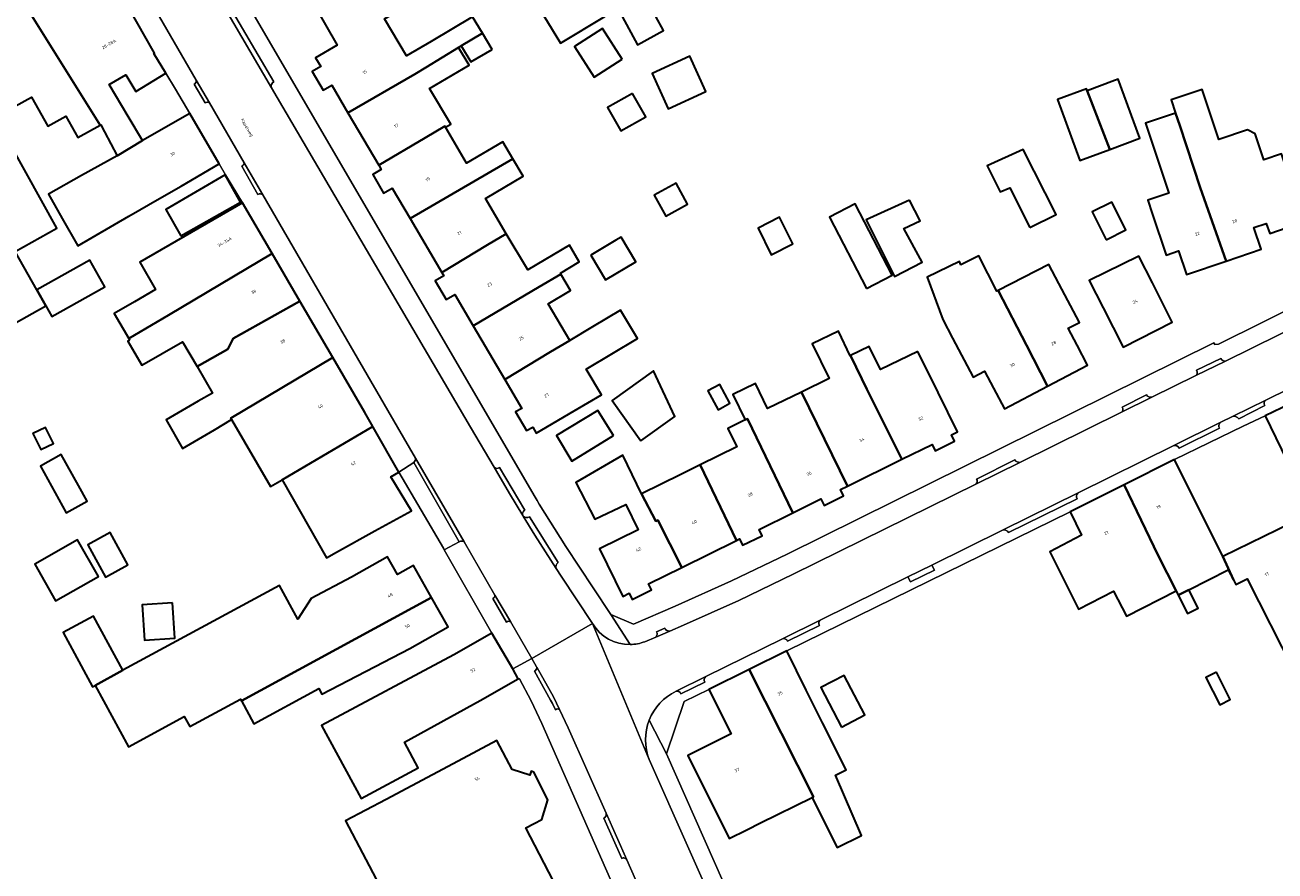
# Model space of a CAD drawing. Header units: metres. Extents: x 197700 to 204338, y 317132 to 325229.
# Tile 451 of 656: x 200981 to 201123, y 319449 to 319546. Entities that reach past the tile are written whole.
import ezdxf
from ezdxf.enums import TextEntityAlignment as Align

# ---------------------------------------------------------------- set-up
doc = ezdxf.new("R2010")
doc.units = ezdxf.units.M
for name, color, linetype, lineweight in [('B-WE-OG-BEBOUWING-GV', 7, 'Continuous', 35), ('B-WE-OG-BEBOUWING-T18', 10, 'Continuous', 18), ('B-WE-OG-TERREIN_ERF-GV', 7, 'Continuous', 18), ('B-WE-OG-TOPOGRAFIE-T18', 10, 'Continuous', 18), ('B-WE-VH-VERHARDING_ASFALT-GV', 252, 'Continuous', 18), ('B-WE-VH-VERHARDING_BEDRIJFSVLOERPLAAT-GV', 252, 'Continuous', 18), ('B-WE-VH-VERHARDING_BETONSTRAATSTEEN-GV', 252, 'Continuous', 18), ('B-WE-VH-VERHARDING_TEGEL-GV', 252, 'Continuous', 18)]:
    doc.layers.add(name, color=color, linetype=linetype, lineweight=lineweight)
doc.styles.add('NLCS-ISO-M200-T18', font='NLCS-ISO.ttf', dxfattribs={"height": 0.36})

msp = doc.modelspace()

# ---------------------------------------------------------------- linework, layer by layer
at = {"layer": 'B-WE-OG-BEBOUWING-GV'}
for points in [[(201019.763, 319551.684), (201017.9, 319550.612), (201013.558, 319548.113), (201016.219, 319543.49), (201013.763, 319542.062), (201014.35, 319541.063), (201013.388, 319540.497), (201014.634, 319538.377), (201015.606, 319538.928), (201017.448, 319535.794), (201025.05, 319540.194), (201026.332, 319540.949), (201030.035, 319543.233), (201030.354, 319543.423), (201032.759, 319544.852), (201031.645, 319546.726), (201026.907, 319543.909), (201024.134, 319542.261), (201021.622, 319546.486), (201022.531, 319547.027)], [(200991.167, 319530.9), (200994.048, 319532.639), (200992.416, 319535.362), (200990.254, 319538.994), (200992.161, 319540.129), (200993.305, 319538.207), (200996.723, 319540.288), (200995.351, 319542.541), (200995.423, 319542.591), (200992.442, 319547.837), (200984.354, 319549.853), (200980.876, 319547.746), (200989.254, 319534.397), (200989.303, 319534.424), (200989.75, 319533.627)], [(201039.763, 319546.831), (201041.632, 319543.719), (201046.695, 319546.76), (201044.825, 319549.872)], [(201048.653, 319546.742), (201050.404, 319543.531), (201053.36, 319545.144), (201051.609, 319548.354)], [(200980.876, 319547.746), (200975.194, 319544.304), (200979.569, 319536.528), (200981.431, 319537.571), (200983.283, 319534.264), (200985.337, 319535.414), (200986.706, 319532.969), (200989.254, 319534.397)], [(200968.399, 319540.187), (200978.322, 319521.563), (200979.577, 319520.01), (200984.316, 319522.664), (200977.272, 319535.241), (200979.569, 319536.528), (200975.194, 319544.304)], [(201033.855, 319543.009), (201032.759, 319544.852), (201030.354, 319543.423), (201031.449, 319541.579)], [(201048.659, 319541.907), (201046.413, 319545.385), (201043.228, 319543.329), (201045.474, 319539.851)], [(201030.035, 319543.233), (201026.332, 319540.949), (201025.05, 319540.194), (201017.448, 319535.794), (201020.959, 319529.821), (201026.232, 319532.92), (201028.481, 319534.267), (201028.548, 319534.155), (201029.148, 319534.512), (201026.75, 319538.547), (201031.235, 319541.213)], [(201058.195, 319538.204), (201056.361, 319542.228), (201052.073, 319540.274), (201053.906, 319536.25)], [(200979.577, 319520.01), (200978.322, 319521.563), (200968.399, 319540.187), (200962.337, 319536.515), (200963.114, 319535.232), (200966.482, 319529.672), (200963.659, 319527.962), (200967.752, 319521.205), (200968.507, 319521.312), (200971.358, 319516.606), (200975.583, 319509.631), (200983.069, 319513.824), (200982.035, 319515.622)], [(201101.61, 319538.304), (201101.527, 319538.528), (201098.208, 319537.296), (201100.784, 319530.353), (201104.197, 319531.62)], [(201101.61, 319538.304), (201104.197, 319531.62), (201107.61, 319532.886), (201105.116, 319539.605), (201104.729, 319539.461)], [(201124.731, 319528.135), (201123.727, 319531.103), (201121.732, 319530.433), (201120.733, 319533.412), (201119.871, 319533.831), (201116.609, 319532.737), (201114.693, 319538.448), (201111.156, 319537.261), (201111.665, 319535.743), (201112.138, 319534.332), (201114.479, 319527.302), (201117.42, 319518.903), (201121.412, 319520.255), (201120.578, 319522.718), (201121.999, 319523.199), (201122.384, 319522.062), (201126.334, 319523.399)], [(201049.835, 319538.001), (201047.001, 319536.381), (201048.523, 319533.717), (201051.358, 319535.336)], [(200994.048, 319532.639), (200991.167, 319530.9), (200987.136, 319528.632), (200983.373, 319526.525), (200984.913, 319523.775), (200986.718, 319520.66), (200992.52, 319524.021), (200995.982, 319526.027), (200998.448, 319527.455), (201002.774, 319529.961), (200999.455, 319535.691)], [(201108.996, 319524.318), (201110.599, 319519.582), (201112.001, 319520.057), (201112.908, 319517.376), (201117.42, 319518.903), (201114.479, 319527.302), (201112.138, 319534.332), (201111.665, 319535.743), (201108.243, 319534.596), (201110.906, 319526.658), (201108.505, 319525.852)], [(201028.548, 319534.155), (201028.481, 319534.267), (201026.232, 319532.92), (201020.959, 319529.821), (201021.24, 319529.343), (201020.268, 319528.771), (201021.515, 319526.651), (201022.487, 319527.222), (201024.53, 319523.746), (201036.223, 319530.562), (201035.081, 319532.484), (201030.964, 319530.037)], [(201095.072, 319522.736), (201098.07, 319524.213), (201094.336, 319531.602), (201090.236, 319529.766), (201091.705, 319526.773), (201092.785, 319527.229)], [(201024.53, 319523.746), (201028.141, 319517.604), (201033.339, 319520.777), (201035.48, 319522.022), (201033.1, 319526.026), (201037.4, 319528.582), (201036.223, 319530.562)], [(201005.231, 319525.627), (201003.483, 319528.71), (200996.703, 319524.782), (200998.443, 319521.779)], [(201052.322, 319526.409), (201053.628, 319524.013), (201056.122, 319525.373), (201054.815, 319527.769)], [(201081.361, 319525.835), (201076.431, 319523.61), (201079.663, 319517.163), (201082.825, 319518.782), (201080.738, 319522.603), (201082.575, 319523.508)], [(201103.754, 319521.336), (201106, 319522.452), (201104.424, 319525.622), (201102.178, 319524.511)], [(201005.45, 319525.548), (200993.742, 319518.776), (200995.546, 319515.659), (200993.149, 319514.272), (200990.848, 319512.941), (200992.493, 319510.099), (200997.041, 319512.738), (201008.822, 319519.762)], [(201076.499, 319515.775), (201079.42, 319517.292), (201075.198, 319525.429), (201072.278, 319523.912)], [(201068.099, 319520.859), (201066.589, 319523.893), (201064.135, 319522.674), (201065.644, 319519.638)], [(201031.715, 319511.523), (201039.216, 319515.98), (201041.704, 319517.419), (201041.633, 319517.539), (201043.788, 319518.82), (201042.656, 319520.723), (201037.925, 319517.91), (201035.48, 319522.022), (201033.339, 319520.777), (201028.141, 319517.604), (201028.358, 319517.234), (201027.392, 319516.667), (201028.639, 319514.547), (201029.604, 319515.114)], [(201045.084, 319519.591), (201046.758, 319516.775), (201050.21, 319518.827), (201048.557, 319521.65), (201047.93, 319521.283)], [(200983.069, 319513.824), (200983.751, 319512.608), (200989.763, 319515.976), (200988.069, 319519.001), (200982.035, 319515.622)], [(200992.598, 319509.918), (200992.411, 319509.81), (200994.005, 319507.055), (200998.629, 319509.73), (201000.27, 319506.893), (201003.778, 319508.87), (201004.371, 319510.088), (201011.976, 319514.349), (201008.822, 319519.762), (200997.041, 319512.738), (200992.493, 319510.099), (200992.494, 319510.098)], [(201087.207, 319518.471), (201087.059, 319518.877), (201083.383, 319517.083), (201085.177, 319512.244), (201086.286, 319510.136), (201088.613, 319505.71), (201089.914, 319506.394), (201090.933, 319504.457), (201092.176, 319502.093), (201097.088, 319504.675), (201094.704, 319509.348), (201091.479, 319515.57), (201091.314, 319515.486), (201089.265, 319519.517)], [(201098.39, 319516.353), (201097.256, 319518.508), (201091.479, 319515.57), (201094.704, 319509.348), (201097.088, 319504.675), (201101.652, 319507.075), (201100.464, 319509.335), (201099.451, 319511.262), (201100.717, 319511.927)], [(201103.429, 319513.578), (201105.692, 319509.12), (201111.293, 319511.963), (201109.029, 319516.422), (201107.476, 319519.481), (201101.849, 319516.691)], [(201035.294, 319505.435), (201040.52, 319508.581), (201042.702, 319509.877), (201040.227, 319514.04), (201042.803, 319515.571), (201041.704, 319517.419), (201039.216, 319515.98), (201031.715, 319511.523)], [(201000.27, 319506.893), (201002.014, 319503.879), (201000.399, 319502.945), (200996.749, 319500.833), (200998.623, 319497.591), (201002.273, 319499.704), (201004.208, 319500.886), (201004.124, 319501.027), (201015.713, 319507.937), (201011.976, 319514.349), (201004.371, 319510.088), (201003.778, 319508.87)], [(201043.205, 319501.846), (201046.33, 319503.682), (201044.58, 319506.624), (201050.414, 319510.092), (201048.495, 319513.321), (201045.278, 319511.408), (201042.702, 319509.877), (201040.52, 319508.581), (201035.294, 319505.435), (201037.231, 319502.139), (201036.542, 319501.734), (201037.793, 319499.605), (201038.483, 319500.01), (201038.894, 319499.312)], [(201074.679, 319508.152), (201074.638, 319508.132), (201073.278, 319510.925), (201070.312, 319509.481), (201072.235, 319505.531), (201069.09, 319503.999), (201074.303, 319493.303), (201080.502, 319496.349), (201076.521, 319504.338), (201075.951, 319505.495)], [(201082.328, 319508.632), (201078.068, 319506.557), (201076.79, 319509.18), (201074.679, 319508.152), (201075.951, 319505.495), (201076.521, 319504.338), (201080.502, 319496.349), (201083.94, 319498.038), (201084.293, 319497.32), (201086.51, 319498.41), (201086.157, 319499.128), (201086.835, 319499.461), (201084.63, 319503.948)], [(201019.37, 319501.661), (201015.713, 319507.937), (201004.124, 319501.027), (201004.208, 319500.886), (201008.635, 319493.234), (201009.948, 319494.007), (201020.28, 319500.088)], [(201050.8, 319498.46), (201054.67, 319501.22), (201052.22, 319506.41), (201047.53, 319503.05)], [(201058.435, 319504.122), (201059.597, 319501.99), (201060.936, 319502.721), (201059.774, 319504.852)], [(201062.927, 319500.944), (201068.089, 319490.25), (201071.303, 319491.829), (201071.66, 319491.102), (201073.868, 319492.187), (201073.511, 319492.914), (201074.303, 319493.303), (201069.09, 319503.999), (201065.224, 319502.116), (201063.839, 319504.959), (201061.266, 319503.705), (201062.671, 319500.82)], [(201132.733, 319490.889), (201126.612, 319503.559), (201121.877, 319501.276), (201128.012, 319488.603), (201128.586, 319488.881)], [(201047.67, 319499.04), (201045.9, 319501.9), (201041.19, 319499.06), (201042.95, 319496.13)], [(200981.595, 319499.277), (200982.502, 319497.447), (200983.915, 319498.148), (200983.008, 319499.978)], [(201023.243, 319494.897), (201020.331, 319500), (201020.28, 319500.088), (201009.948, 319494.007), (201015.021, 319485.144), (201016.148, 319485.767), (201020.524, 319488.186), (201024.676, 319490.481), (201022.351, 319494.362)], [(201068.089, 319490.25), (201062.927, 319500.944), (201062.671, 319500.82), (201060.702, 319499.861), (201061.722, 319497.766), (201057.554, 319495.712), (201061.696, 319487.108), (201062.032, 319487.273), (201062.385, 319486.555), (201064.602, 319487.645), (201064.249, 319488.363)], [(200986.776, 319493.344), (200984.815, 319496.878), (200982.443, 319495.562), (200985.385, 319490.262), (200987.756, 319491.578)], [(201049.467, 319481.099), (201049.815, 319480.39), (201052.023, 319481.475), (201051.675, 319482.184), (201055.467, 319484.047), (201052.746, 319489.432), (201052.508, 319489.312), (201050.877, 319492.421), (201048.74, 319496.81), (201043.4, 319493.71), (201045.55, 319489.52), (201049.083, 319491.195), (201050.5, 319488.322), (201046.078, 319486.142), (201048.74, 319480.742)], [(201055.467, 319484.047), (201061.696, 319487.108), (201057.554, 319495.712), (201055.361, 319494.631), (201050.877, 319492.421), (201052.508, 319489.312), (201052.746, 319489.432)], [(201117.049, 319485.264), (201111.557, 319496.304), (201105.798, 319493.439), (201109.685, 319485.391), (201111.731, 319481.362), (201111.974, 319480.884), (201112.969, 319481.391), (201113.16, 319481.488), (201117.661, 319483.78), (201118.247, 319482.631)], [(201105.798, 319493.439), (201099.653, 319490.382), (201100.975, 319487.723), (201097.353, 319485.829), (201099.58, 319481.352), (201100.602, 319479.295), (201104.608, 319481.335), (201106.064, 319478.476), (201111.731, 319481.362), (201109.685, 319485.391)], [(201131.83, 319475.782), (201128.877, 319481.581), (201127.762, 319483.77), (201127.616, 319483.695), (201124.821, 319489.068), (201117.049, 319485.264), (201118.247, 319482.631), (201118.525, 319482.084), (201119.805, 319482.736), (201125.093, 319472.352)], [(200989.037, 319482.991), (200986.659, 319487.181), (200981.79, 319484.418), (200984.168, 319480.228)], [(200992.399, 319484.325), (200990.384, 319488.002), (200987.836, 319486.605), (200989.851, 319482.928)], [(201017.854, 319482.934), (201013.27, 319480.516), (201011.754, 319478.133), (201009.669, 319481.985), (200991.822, 319472.324), (200988.66, 319470.612), (200992.45, 319463.609), (200998.818, 319467.056), (200999.438, 319465.911), (201005.224, 319469.043), (201005.334, 319468.84), (201026.963, 319480.626), (201024.925, 319484.273), (201023.075, 319483.239), (201021.963, 319485.23)], [(201112.969, 319481.391), (201111.974, 319480.884), (201113.04, 319478.788), (201114.227, 319479.391), (201113.16, 319481.488)], [(201024.48, 319474.819), (201028.845, 319477.257), (201026.963, 319480.626), (201005.334, 319468.84), (201006.737, 319466.245), (201014.136, 319470.245), (201014.469, 319469.628)], [(200997.489, 319480.023), (200994.024, 319479.795), (200994.289, 319475.756), (200997.755, 319475.984)], [(200988.66, 319470.612), (200991.822, 319472.324), (200988.478, 319478.5), (200985.014, 319476.625), (200988.358, 319470.448)], [(201036.205, 319472.475), (201033.847, 319476.569), (201029.515, 319474.073), (201014.449, 319466.031), (201018.955, 319457.719), (201025.443, 319461.236), (201023.874, 319464.131), (201032.51, 319468.873), (201036.843, 319471.368)], [(201071.465, 319466.346), (201069.63, 319470.059), (201067.415, 319474.541), (201063.13, 319472.423), (201070.467, 319457.935), (201070.28, 319457.843), (201072.207, 319454.028), (201073.156, 319452.148), (201075.906, 319453.537), (201072.953, 319460.401), (201074.159, 319461.012)], [(201070.28, 319457.843), (201070.467, 319457.935), (201063.13, 319472.423), (201058.52, 319470.144), (201061.071, 319465.1), (201056.156, 319462.64), (201060.835, 319453.173), (201062.854, 319454.171), (201064.421, 319454.946)], [(201073.634, 319465.863), (201076.284, 319467.239), (201073.953, 319471.728), (201071.303, 319470.352)], [(201116.32, 319472.115), (201115.109, 319471.498), (201116.69, 319468.394), (201117.9, 319469.01)], [(201038.594, 319460.742), (201038.316, 319460.846), (201038.145, 319460.387), (201036.15, 319461.022), (201034.402, 319464.319), (201029.985, 319461.977), (201021.8, 319457.637), (201017.189, 319455.192), (201021.047, 319447.836), (201020.586, 319441.215), (201024.69, 319440.93), (201030.449, 319443.95), (201029.593, 319445.581), (201032.557, 319447.136), (201033.95, 319447.867), (201035.696, 319444.538), (201037.089, 319445.268), (201038.634, 319442.322), (201042.83, 319444.5), (201041.338, 319447.375), (201037.688, 319454.405), (201038.65, 319454.904), (201039.516, 319455.354), (201040.207, 319457.583)]]:
    msp.add_lwpolyline(points, close=True, dxfattribs=at)
at = {"layer": 'B-WE-OG-TERREIN_ERF-GV'}
for points in [[(201041.632, 319543.719), (201039.763, 319546.831), (201044.825, 319549.872), (201046.695, 319546.76)], [(201050.404, 319543.531), (201048.653, 319546.742), (201051.609, 319548.354), (201053.36, 319545.144)], [(201046.413, 319545.385), (201048.659, 319541.907), (201045.474, 319539.851), (201043.228, 319543.329)], [(201056.361, 319542.228), (201058.195, 319538.204), (201053.906, 319536.25), (201052.073, 319540.274)], [(200999.455, 319535.691), (200997.83, 319538.497), (200996.723, 319540.288), (200993.305, 319538.207), (200992.161, 319540.129), (200990.254, 319538.994), (200992.416, 319535.362), (200994.048, 319532.639)], [(201104.729, 319539.461), (201105.116, 319539.605), (201107.61, 319532.886), (201104.197, 319531.62), (201100.784, 319530.353), (201098.208, 319537.296), (201101.527, 319538.528), (201101.61, 319538.304)], [(201123.727, 319531.103), (201124.731, 319528.135), (201126.334, 319523.399), (201122.384, 319522.062), (201121.999, 319523.199), (201120.578, 319522.718), (201121.412, 319520.255), (201117.42, 319518.903), (201112.908, 319517.376), (201112.001, 319520.057), (201110.599, 319519.582), (201108.996, 319524.318), (201108.505, 319525.852), (201110.906, 319526.658), (201108.243, 319534.596), (201111.665, 319535.743), (201111.156, 319537.261), (201114.693, 319538.448), (201116.609, 319532.737), (201119.871, 319533.831), (201120.733, 319533.412), (201121.732, 319530.433)], [(201047.001, 319536.381), (201049.835, 319538.001), (201051.358, 319535.336), (201048.523, 319533.717)], [(201098.07, 319524.213), (201095.072, 319522.736), (201092.785, 319527.229), (201091.705, 319526.773), (201090.236, 319529.766), (201094.336, 319531.602)], [(201003.483, 319528.71), (201005.231, 319525.627), (200998.443, 319521.779), (200996.703, 319524.782)], [(201053.628, 319524.013), (201052.322, 319526.409), (201054.815, 319527.769), (201056.122, 319525.373)], [(201081.361, 319525.835), (201082.575, 319523.508), (201080.738, 319522.603), (201082.825, 319518.782), (201079.663, 319517.163), (201076.431, 319523.61)], [(201103.754, 319521.336), (201102.178, 319524.511), (201104.424, 319525.622), (201106, 319522.452)], [(201079.42, 319517.292), (201076.499, 319515.775), (201072.278, 319523.912), (201075.198, 319525.429)], [(201066.589, 319523.893), (201068.099, 319520.859), (201065.644, 319519.638), (201064.135, 319522.674)], [(201046.758, 319516.775), (201045.084, 319519.591), (201047.93, 319521.283), (201048.557, 319521.65), (201050.21, 319518.827)], [(201085.177, 319512.244), (201083.383, 319517.083), (201087.059, 319518.877), (201087.207, 319518.471), (201089.265, 319519.517), (201091.314, 319515.486), (201091.479, 319515.57), (201097.256, 319518.508), (201098.39, 319516.353), (201100.717, 319511.927), (201099.451, 319511.262), (201100.464, 319509.335), (201101.652, 319507.075), (201097.088, 319504.675), (201092.176, 319502.093), (201090.933, 319504.457), (201089.914, 319506.394), (201088.613, 319505.71), (201086.286, 319510.136)], [(201109.029, 319516.422), (201111.293, 319511.963), (201105.692, 319509.12), (201103.429, 319513.578), (201101.849, 319516.691), (201107.476, 319519.481)], [(201061.696, 319487.108), (201055.467, 319484.047), (201051.675, 319482.184), (201052.023, 319481.475), (201049.815, 319480.39), (201049.467, 319481.099), (201048.74, 319480.742), (201046.078, 319486.142), (201050.5, 319488.322), (201049.083, 319491.195), (201045.55, 319489.52), (201043.4, 319493.71), (201048.74, 319496.81), (201050.877, 319492.421), (201055.361, 319494.631), (201057.554, 319495.712), (201061.722, 319497.766), (201060.702, 319499.861), (201062.671, 319500.82), (201061.266, 319503.705), (201063.839, 319504.959), (201065.224, 319502.116), (201069.09, 319503.999), (201072.235, 319505.531), (201070.312, 319509.481), (201073.278, 319510.925), (201074.638, 319508.132), (201074.679, 319508.152), (201076.79, 319509.18), (201078.068, 319506.557), (201082.328, 319508.632), (201084.63, 319503.948), (201086.835, 319499.461), (201086.157, 319499.128), (201086.51, 319498.41), (201084.293, 319497.32), (201083.94, 319498.038), (201080.502, 319496.349), (201074.303, 319493.303), (201073.511, 319492.914), (201073.868, 319492.187), (201071.66, 319491.102), (201071.303, 319491.829), (201068.089, 319490.25), (201064.249, 319488.363), (201064.602, 319487.645), (201062.385, 319486.555), (201062.032, 319487.273)], [(201050.8, 319498.46), (201047.53, 319503.05), (201052.22, 319506.41), (201054.67, 319501.22)], [(201059.597, 319501.99), (201058.435, 319504.122), (201059.774, 319504.852), (201060.936, 319502.721)], [(201047.67, 319499.04), (201042.95, 319496.13), (201041.19, 319499.06), (201045.9, 319501.9)], [(200982.502, 319497.447), (200981.595, 319499.277), (200983.008, 319499.978), (200983.915, 319498.148)], [(200984.815, 319496.878), (200986.776, 319493.344), (200987.756, 319491.578), (200985.385, 319490.262), (200982.443, 319495.562)], [(200989.037, 319482.991), (200984.168, 319480.228), (200981.79, 319484.418), (200986.659, 319487.181)], [(200990.384, 319488.002), (200992.399, 319484.325), (200989.851, 319482.928), (200987.836, 319486.605)], [(201011.754, 319478.133), (201013.27, 319480.516), (201017.854, 319482.934), (201021.963, 319485.23), (201023.075, 319483.239), (201024.925, 319484.273), (201026.963, 319480.626), (201028.845, 319477.257), (201024.48, 319474.819), (201014.469, 319469.628), (201014.136, 319470.245), (201006.737, 319466.245), (201005.334, 319468.84), (201005.224, 319469.043), (200999.438, 319465.911), (200998.818, 319467.056), (200992.45, 319463.609), (200988.66, 319470.612), (200988.358, 319470.448), (200985.014, 319476.625), (200988.478, 319478.5), (200991.822, 319472.324), (201009.669, 319481.985)], [(200994.024, 319479.795), (200997.489, 319480.023), (200997.755, 319475.984), (200994.289, 319475.756)], [(201073.634, 319465.863), (201071.303, 319470.352), (201073.953, 319471.728), (201076.284, 319467.239)], [(201116.32, 319472.115), (201117.9, 319469.01), (201116.69, 319468.394), (201115.109, 319471.498)], [(201029.985, 319461.977), (201034.402, 319464.319), (201036.15, 319461.022), (201038.145, 319460.387), (201038.316, 319460.846), (201038.594, 319460.742), (201040.207, 319457.583), (201039.516, 319455.354), (201038.65, 319454.904), (201037.688, 319454.405), (201041.338, 319447.375), (201042.83, 319444.5), (201038.634, 319442.322), (201037.089, 319445.268), (201035.696, 319444.538), (201033.95, 319447.867), (201032.557, 319447.136), (201029.593, 319445.581), (201030.449, 319443.95), (201024.69, 319440.93), (201020.586, 319441.215), (201021.047, 319447.836), (201017.189, 319455.192), (201021.8, 319457.637)]]:
    msp.add_lwpolyline(points, close=True, dxfattribs=at)
for points in [[(201005.163, 319549.617), (201038.749, 319492.051), (201038.989, 319491.651), (201039.231, 319491.253), (201042.237, 319486.435), (201045.367, 319481.697), (201047.381, 319478.675), (201049.946, 319477.576), (201054.707, 319479.614), (201061.128, 319482.503), (201067.47, 319485.563), (201116.007, 319509.607), (201116.144, 319509.409), (201116.548, 319509.456), (201131.317, 319516.774)], [(201021.622, 319546.486), (201024.134, 319542.261), (201026.907, 319543.909), (201031.645, 319546.726), (201032.759, 319544.852), (201033.855, 319543.009), (201031.449, 319541.579), (201030.354, 319543.423), (201030.035, 319543.233), (201031.235, 319541.213), (201026.75, 319538.547), (201029.148, 319534.512), (201028.548, 319534.155), (201030.964, 319530.037), (201035.081, 319532.484), (201036.223, 319530.562), (201037.4, 319528.582), (201033.1, 319526.026), (201035.48, 319522.022), (201037.925, 319517.91), (201042.656, 319520.723), (201043.788, 319518.82), (201041.633, 319517.539), (201041.704, 319517.419), (201042.803, 319515.571), (201040.227, 319514.04), (201042.702, 319509.877), (201045.278, 319511.408), (201048.495, 319513.321), (201050.414, 319510.092), (201044.58, 319506.624), (201046.33, 319503.682), (201043.205, 319501.846), (201038.894, 319499.312), (201038.483, 319500.01), (201037.793, 319499.605), (201036.542, 319501.734), (201037.231, 319502.139), (201035.294, 319505.435), (201031.715, 319511.523), (201029.604, 319515.114), (201028.639, 319514.547), (201027.392, 319516.667), (201028.358, 319517.234), (201028.141, 319517.604), (201024.53, 319523.746), (201022.487, 319527.222), (201021.515, 319526.651), (201020.268, 319528.771), (201021.24, 319529.343), (201020.959, 319529.821), (201017.448, 319535.794), (201015.606, 319538.928), (201014.634, 319538.377), (201013.388, 319540.497), (201014.35, 319541.063), (201013.763, 319542.062), (201016.219, 319543.49), (201013.558, 319548.113)], [(201059.326, 319421.265), (201039.538, 319466.268), (201038.299, 319468.837), (201036.972, 319471.363), (201036.843, 319471.368), (201032.51, 319468.873), (201023.874, 319464.131), (201025.443, 319461.236), (201018.955, 319457.719), (201014.449, 319466.031), (201029.515, 319474.073), (201033.847, 319476.569), (201028.414, 319486.051), (201028.321, 319486.212), (201023.243, 319494.897), (201022.351, 319494.362), (201024.676, 319490.481), (201020.524, 319488.186), (201016.148, 319485.767), (201015.021, 319485.144), (201009.948, 319494.007), (201008.635, 319493.234), (201004.208, 319500.886), (201002.273, 319499.704), (200998.623, 319497.591), (200996.749, 319500.833), (201000.399, 319502.945), (201002.014, 319503.879), (201000.27, 319506.893), (200998.629, 319509.73), (200994.005, 319507.055), (200992.411, 319509.81), (200992.598, 319509.918), (200992.494, 319510.098), (200992.493, 319510.099), (200990.848, 319512.941), (200993.149, 319514.272), (200995.546, 319515.659), (200993.742, 319518.776), (201005.45, 319525.548), (201003.512, 319528.727), (201002.774, 319529.961), (200998.448, 319527.455), (200995.982, 319526.027), (200992.52, 319524.021), (200986.718, 319520.66), (200984.913, 319523.775), (200983.373, 319526.525), (200987.136, 319528.632), (200991.167, 319530.9), (200989.75, 319533.627), (200989.303, 319534.424), (200989.254, 319534.397), (200986.706, 319532.969), (200985.337, 319535.414), (200983.283, 319534.264), (200981.431, 319537.571), (200979.569, 319536.528)], [(200977.272, 319535.241), (200984.316, 319522.664), (200979.577, 319520.01), (200982.035, 319515.622), (200988.069, 319519.001), (200989.763, 319515.976), (200983.751, 319512.608), (200983.069, 319513.824), (200975.583, 319509.631)], [(201128.012, 319488.603), (201121.877, 319501.276), (201119.372, 319500.128), (201111.557, 319496.304), (201117.049, 319485.264), (201124.821, 319489.068)], [(201125.093, 319472.352), (201119.805, 319482.736), (201118.525, 319482.084), (201118.247, 319482.631), (201117.661, 319483.78), (201113.16, 319481.488), (201114.227, 319479.391), (201113.04, 319478.788), (201111.974, 319480.884), (201111.731, 319481.362), (201106.064, 319478.476), (201104.608, 319481.335), (201100.602, 319479.295), (201099.58, 319481.352), (201097.353, 319485.829), (201100.975, 319487.723), (201099.653, 319490.382), (201067.415, 319474.541), (201069.63, 319470.059)], [(201069.63, 319470.059), (201071.465, 319466.346), (201074.159, 319461.012), (201072.953, 319460.401), (201075.906, 319453.537), (201073.156, 319452.148), (201072.207, 319454.028), (201070.28, 319457.843), (201064.421, 319454.946), (201062.854, 319454.171), (201060.835, 319453.173), (201056.156, 319462.64), (201061.071, 319465.1), (201058.52, 319470.144), (201055.735, 319468.757), (201053.728, 319462.827), (201068.834, 319428.7)]]:
    msp.add_lwpolyline(points, dxfattribs=at)
at = {"layer": 'B-WE-VH-VERHARDING_ASFALT-GV'}
for points in [[(200995.17, 319548.16), (201000.186, 319539.512), (201001.687, 319536.925), (201005.653, 319530.086), (201007.767, 319526.441), (201023.104, 319500), (201025.141, 319496.488), (201030.672, 319486.953), (201034.191, 319480.887), (201035.943, 319477.867), (201038.386, 319473.655), (201045.305, 319477.641), (201041.723, 319483.034), (201041.156, 319483.911), (201038.712, 319487.693), (201037.407, 319489.861), (201037.35, 319489.955), (201035.851, 319492.445), (201034.085, 319495.455), (201031.419, 319500), (201008.752, 319538.649), (201002.91, 319548.61)], [(201126.515, 319512.05), (201117.35, 319507.532), (201113.987, 319505.874), (201108.983, 319503.407), (201105.508, 319501.694), (201093.953, 319495.998), (201088.936, 319493.524), (201068.144, 319483.274), (201061.936, 319480.287), (201055.65, 319477.468), (201054.077, 319476.794), (201052.493, 319476.115), (201051.25, 319475.583)], [(201054.812, 319469.936), (201058.205, 319471.611), (201066.923, 319475.915), (201071.291, 319478.072), (201081.184, 319482.956), (201083.917, 319484.306), (201092.03, 319488.311), (201100.585, 319492.535), (201111.453, 319497.9), (201116.761, 319500.521), (201118.216, 319501.239), (201121.959, 319503.087), (201130.159, 319507.136)], [(201067.072, 319427.597), (201062.305, 319438.359), (201060.314, 319442.853), (201051.756, 319462.173), (201045.305, 319477.641), (201038.386, 319473.655), (201038.922, 319472.731), (201038.951, 319472.681), (201040.864, 319469.322), (201041.546, 319467.87), (201042.532, 319465.771), (201046.833, 319456.053), (201049.185, 319450.74), (201060.827, 319424.435)], [(201045.305, 319477.641), (201051.756, 319462.173)]]:
    msp.add_lwpolyline(points, dxfattribs=at)
for points in [[(201049.581, 319475.257, -0.2694246), (201045.305, 319477.641)], [(201051.25, 319475.583, -0.0880108), (201049.581, 319475.257)], [(201051.75, 319466.658, -0.1905087), (201054.812, 319469.936)], [(201051.756, 319462.173, -0.1904119), (201051.75, 319466.658)]]:
    msp.add_lwpolyline(points, format="xyb", dxfattribs=at)
at = {"layer": 'B-WE-VH-VERHARDING_BEDRIJFSVLOERPLAAT-GV'}
msp.add_lwpolyline([(201083.917, 319484.306), (201081.184, 319482.956), (201081.479, 319482.396), (201084.214, 319483.718)], close=True, dxfattribs=at)
at = {"layer": 'B-WE-VH-VERHARDING_BETONSTRAATSTEEN-GV'}
for points in [[(201002.91, 319548.61), (201008.752, 319538.649)], [(201009.004, 319539.308), (201003.654, 319548.437)], [(200999.936, 319539.043), (201001.204, 319536.911)], [(201001.687, 319536.925), (201000.186, 319539.512)], [(201007.767, 319526.441), (201005.653, 319530.086)], [(201005.386, 319529.716), (201007.209, 319526.475)], [(201113.987, 319505.874), (201117.35, 319507.532)], [(201116.834, 319507.821), (201114.064, 319506.473)], [(201105.508, 319501.694), (201108.983, 319503.407)], [(201108.371, 319503.686), (201105.593, 319502.275)], [(201121.959, 319503.087), (201118.216, 319501.239)], [(201118.851, 319500.946), (201121.825, 319502.451)], [(201116.761, 319500.521), (201111.453, 319497.9)], [(201112.091, 319497.606), (201116.687, 319499.897)], [(201024.933, 319495.999), (201030.125, 319486.967)], [(201030.672, 319486.953), (201025.141, 319496.488)], [(201088.936, 319493.524), (201093.953, 319495.998)], [(201093.382, 319496.272), (201088.994, 319494.094)], [(201034.085, 319495.455), (201035.851, 319492.445), (201037.35, 319489.955)], [(201037.579, 319490.554), (201034.717, 319495.41)], [(201100.585, 319492.535), (201092.03, 319488.311)], [(201092.646, 319488.002), (201100.46, 319491.849)], [(201037.407, 319489.861), (201038.712, 319487.693), (201041.156, 319483.911)], [(201041.373, 319484.591), (201038.1, 319489.783)], [(201033.948, 319480.506), (201035.498, 319477.811)], [(201035.943, 319477.867), (201034.191, 319480.887)], [(201071.291, 319478.072), (201066.923, 319475.915)], [(201067.504, 319475.646), (201071.13, 319477.428)], [(201052.493, 319476.115), (201054.077, 319476.794)], [(201053.514, 319477.133), (201052.569, 319476.693)], [(201038.702, 319472.227), (201040.521, 319468.925), (201040.733, 319468.543), (201041.031, 319467.913), (201041.086, 319467.838)], [(201041.546, 319467.87), (201040.864, 319469.322), (201038.951, 319472.681)], [(201058.205, 319471.611), (201054.812, 319469.936)], [(201055.347, 319469.662), (201058.069, 319470.979)], [(201049.185, 319450.74), (201046.833, 319456.053)], [(201046.567, 319455.487), (201048.613, 319450.909)]]:
    msp.add_lwpolyline(points, dxfattribs=at)
for points in [[(201000.186, 319539.512, -0.3125905), (200999.936, 319539.043)], [(201008.752, 319538.649, -0.3585005), (201009.004, 319539.308)], [(201001.204, 319536.911, -0.2772689), (201001.687, 319536.925)], [(201005.653, 319530.086, -0.2911933), (201005.386, 319529.716)], [(201007.209, 319526.475, -0.3901364), (201007.767, 319526.441)], [(201117.35, 319507.532, -0.3433966), (201116.834, 319507.821)], [(201114.064, 319506.473, -0.3802239), (201113.987, 319505.874)], [(201108.983, 319503.407, -0.3247193), (201108.371, 319503.686)], [(201121.825, 319502.451, -0.4145818), (201121.959, 319503.087)], [(201105.593, 319502.275, -0.3935371), (201105.508, 319501.694)], [(201116.687, 319499.897, -0.397927), (201116.761, 319500.521)], [(201118.216, 319501.239, -0.3039049), (201118.851, 319500.946)], [(201111.453, 319497.9, -0.3629007), (201112.091, 319497.606)], [(201025.141, 319496.488, -0.3076309), (201024.933, 319495.999)], [(201093.953, 319495.998, -0.2745794), (201093.382, 319496.272)], [(201034.717, 319495.41, -0.3782755), (201034.085, 319495.455)], [(201088.994, 319494.094, -0.3855491), (201088.936, 319493.524)], [(201100.46, 319491.849, -0.3852075), (201100.585, 319492.535)], [(201037.35, 319489.955, -0.3560566), (201037.579, 319490.554)], [(201038.1, 319489.783, -0.334283), (201037.407, 319489.861)], [(201092.03, 319488.311, -0.3257614), (201092.646, 319488.002)], [(201030.125, 319486.967, -0.2743793), (201030.672, 319486.953)], [(201041.156, 319483.911, -0.3478363), (201041.373, 319484.591)], [(201034.191, 319480.887, -0.2780116), (201033.948, 319480.506)], [(201035.498, 319477.811, -0.2779352), (201035.943, 319477.867)], [(201071.13, 319477.428, -0.4303987), (201071.291, 319478.072)], [(201052.569, 319476.693, -0.3867826), (201052.493, 319476.115)], [(201054.077, 319476.794, -0.3121132), (201053.514, 319477.133)], [(201066.923, 319475.915, -0.3723275), (201067.504, 319475.646)], [(201038.951, 319472.681, -0.282284), (201038.702, 319472.227)], [(201058.069, 319470.979, -0.3822391), (201058.205, 319471.611)], [(201054.812, 319469.936, -0.3697349), (201055.347, 319469.662)], [(201041.086, 319467.838, -0.3312925), (201041.546, 319467.87)], [(201046.833, 319456.053, -0.364766), (201046.567, 319455.487)], [(201048.613, 319450.909, -0.4377899), (201049.185, 319450.74)]]:
    msp.add_lwpolyline(points, format="xyb", dxfattribs=at)
msp.add_lwpolyline([(201028.414, 319486.051), (201030.125, 319486.967), (201024.933, 319495.999), (201023.243, 319494.897), (201028.321, 319486.212)], close=True, dxfattribs=at)
at = {"layer": 'B-WE-VH-VERHARDING_TEGEL-GV'}
for points in [[(201049.581, 319475.257), (201047.381, 319478.675), (201045.367, 319481.697), (201042.237, 319486.435), (201039.231, 319491.253), (201038.989, 319491.651), (201038.749, 319492.051), (201005.163, 319549.617), (201002.48, 319554.995), (201001.767, 319556.55), (201001.691, 319556.895), (200999.38, 319559.981)], [(200988.418, 319553.43), (200992.442, 319547.837), (200995.423, 319542.591), (200995.351, 319542.541), (200996.723, 319540.288), (200997.83, 319538.497), (200999.455, 319535.691), (201002.774, 319529.961), (201003.512, 319528.727), (201005.45, 319525.548), (201008.822, 319519.762), (201011.976, 319514.349), (201015.713, 319507.937), (201019.37, 319501.661), (201020.28, 319500.088), (201020.331, 319500), (201023.243, 319494.897), (201024.933, 319495.999)], [(201003.654, 319548.437), (201009.004, 319539.308)], [(201000.186, 319539.512), (200995.17, 319548.16)], [(201001.204, 319536.911), (200999.936, 319539.043)], [(201008.752, 319538.649), (201031.419, 319500), (201034.085, 319495.455)], [(201005.653, 319530.086), (201001.687, 319536.925)], [(201007.209, 319526.475), (201005.386, 319529.716)], [(201025.141, 319496.488), (201023.104, 319500), (201007.767, 319526.441)], [(201138.476, 319517.903), (201140.047, 319518.653), (201139.048, 319520.66), (201131.234, 319516.903), (201131.317, 319516.774), (201116.548, 319509.456), (201116.144, 319509.409), (201116.007, 319509.607), (201067.47, 319485.563), (201061.128, 319482.503), (201054.707, 319479.614), (201049.946, 319477.576), (201047.381, 319478.675)], [(201117.35, 319507.532), (201126.515, 319512.05)], [(201114.064, 319506.473), (201116.834, 319507.821)], [(201130.159, 319507.136), (201121.959, 319503.087)], [(201108.983, 319503.407), (201113.987, 319505.874)], [(201051.75, 319466.658), (201053.728, 319462.827), (201055.735, 319468.757), (201058.52, 319470.144), (201063.13, 319472.423), (201067.415, 319474.541), (201099.653, 319490.382), (201105.798, 319493.439), (201111.557, 319496.304), (201119.372, 319500.128), (201121.877, 319501.276), (201126.612, 319503.559)], [(201105.593, 319502.275), (201108.371, 319503.686)], [(201093.953, 319495.998), (201105.508, 319501.694)], [(201121.825, 319502.451), (201118.851, 319500.946)], [(201118.216, 319501.239), (201116.761, 319500.521)], [(201116.687, 319499.897), (201112.091, 319497.606)], [(201111.453, 319497.9), (201100.585, 319492.535)], [(201088.994, 319494.094), (201093.382, 319496.272)], [(201034.717, 319495.41), (201037.579, 319490.554)], [(201054.077, 319476.794), (201055.65, 319477.468), (201061.936, 319480.287), (201068.144, 319483.274), (201088.936, 319493.524)], [(201100.46, 319491.849), (201092.646, 319488.002)], [(201037.35, 319489.955), (201037.407, 319489.861)], [(201038.1, 319489.783), (201041.373, 319484.591)], [(201092.03, 319488.311), (201083.917, 319484.306), (201084.214, 319483.718), (201081.479, 319482.396), (201081.184, 319482.956), (201071.291, 319478.072)], [(201030.125, 319486.967), (201028.414, 319486.051), (201033.847, 319476.569)], [(201034.191, 319480.887), (201030.672, 319486.953)], [(201041.156, 319483.911), (201041.723, 319483.034), (201045.305, 319477.641)], [(201035.498, 319477.811), (201033.948, 319480.506)], [(201047.381, 319478.675), (201049.581, 319475.257)], [(201033.847, 319476.569), (201036.205, 319472.475), (201038.386, 319473.655), (201035.943, 319477.867)], [(201071.13, 319477.428), (201067.504, 319475.646)], [(201051.25, 319475.583), (201052.493, 319476.115)], [(201052.569, 319476.693), (201053.514, 319477.133)], [(201066.923, 319475.915), (201058.205, 319471.611)], [(201038.951, 319472.681), (201038.922, 319472.731), (201038.386, 319473.655), (201036.205, 319472.475), (201036.843, 319471.368)], [(201041.086, 319467.838), (201041.031, 319467.913), (201040.733, 319468.543), (201040.521, 319468.925), (201038.702, 319472.227)], [(201036.843, 319471.368), (201036.972, 319471.363), (201038.299, 319468.837), (201039.538, 319466.268), (201059.326, 319421.265)], [(201058.069, 319470.979), (201055.347, 319469.662)], [(201046.833, 319456.053), (201042.532, 319465.771), (201041.546, 319467.87)], [(201068.834, 319428.7), (201053.728, 319462.827), (201051.75, 319466.658)], [(201051.756, 319462.173), (201060.314, 319442.853)], [(201048.613, 319450.909), (201046.567, 319455.487)], [(201060.827, 319424.435), (201049.185, 319450.74)]]:
    msp.add_lwpolyline(points, dxfattribs=at)
for points in [[(200999.936, 319539.043, 0.3125905), (201000.186, 319539.512)], [(201009.004, 319539.308, 0.3585005), (201008.752, 319538.649)], [(201001.687, 319536.925, 0.2772689), (201001.204, 319536.911)], [(201005.386, 319529.716, 0.2911933), (201005.653, 319530.086)], [(201007.767, 319526.441, 0.3901364), (201007.209, 319526.475)], [(201116.834, 319507.821, 0.3433966), (201117.35, 319507.532)], [(201113.987, 319505.874, 0.3802239), (201114.064, 319506.473)], [(201108.371, 319503.686, 0.3247193), (201108.983, 319503.407)], [(201121.959, 319503.087, 0.4145818), (201121.825, 319502.451)], [(201105.508, 319501.694, 0.3935371), (201105.593, 319502.275)], [(201116.761, 319500.521, 0.397927), (201116.687, 319499.897)], [(201118.851, 319500.946, 0.3039049), (201118.216, 319501.239)], [(201112.091, 319497.606, 0.3629007), (201111.453, 319497.9)], [(201024.933, 319495.999, 0.3076309), (201025.141, 319496.488)], [(201093.382, 319496.272, 0.2745794), (201093.953, 319495.998)], [(201034.085, 319495.455, 0.3782755), (201034.717, 319495.41)], [(201088.936, 319493.524, 0.3855491), (201088.994, 319494.094)], [(201100.585, 319492.535, 0.3852075), (201100.46, 319491.849)], [(201037.579, 319490.554, 0.3560566), (201037.35, 319489.955)], [(201037.407, 319489.861, 0.334283), (201038.1, 319489.783)], [(201092.646, 319488.002, 0.3257614), (201092.03, 319488.311)], [(201030.672, 319486.953, 0.2743793), (201030.125, 319486.967)], [(201041.373, 319484.591, 0.3478363), (201041.156, 319483.911)], [(201033.948, 319480.506, 0.2780116), (201034.191, 319480.887)], [(201035.943, 319477.867, 0.2779352), (201035.498, 319477.811)], [(201045.305, 319477.641, 0.2694246), (201049.581, 319475.257)], [(201071.291, 319478.072, 0.4303987), (201071.13, 319477.428)], [(201052.493, 319476.115, 0.3867826), (201052.569, 319476.693)], [(201053.514, 319477.133, 0.3121132), (201054.077, 319476.794)], [(201067.504, 319475.646, 0.3723275), (201066.923, 319475.915)], [(201049.581, 319475.257, 0.0880108), (201051.25, 319475.583)], [(201038.702, 319472.227, 0.282284), (201038.951, 319472.681)], [(201058.205, 319471.611, 0.3822391), (201058.069, 319470.979)], [(201054.812, 319469.936, 0.1905087), (201051.75, 319466.658)], [(201055.347, 319469.662, 0.3697349), (201054.812, 319469.936)], [(201041.546, 319467.87, 0.3312925), (201041.086, 319467.838)], [(201051.75, 319466.658, 0.1904119), (201051.756, 319462.173)], [(201046.567, 319455.487, 0.364766), (201046.833, 319456.053)], [(201049.185, 319450.74, 0.4377899), (201048.613, 319450.909)]]:
    msp.add_lwpolyline(points, format="xyb", dxfattribs=at)

# ---------------------------------------------------------------- texts
at = {"layer": 'B-WE-OG-BEBOUWING-T18', "style": 'NLCS-ISO-M200-T18'}
for s, rotation, p in [('28-28A', 29.6, (200990.247, 319543.604)), ('15', 30.4, (201019.363, 319540.43)), ('17', 30.4, (201022.953, 319534.323)), ('30', 30, (200997.491, 319531.101)), ('19', 30.4, (201026.542, 319528.216)), ('20', 18.7, (201118.403, 319523.459)), ('34-34A', 30.2, (201003.419, 319521.088)), ('21', 30.4, (201030.133, 319522.108)), ('22', 18.7, (201114.151, 319522.019)), ('36', 30.2, (201006.717, 319515.429)), ('23', 30.4, (201033.581, 319516.243)), ('24', 26.9, (201107.057, 319514.299)), ('38', 30.2, (201010.024, 319509.755)), ('25', 30.4, (201037.171, 319510.136)), ('28', 27.7, (201097.795, 319509.566)), ('30', 27.7, (201093.08, 319507.087)), ('27', 30.4, (201040.071, 319503.623)), ('40', 30.2, (201014.33, 319502.366)), ('32', 26.1, (201082.651, 319500.97)), ('34', 26.1, (201075.949, 319498.569)), ('42', 29.7, (201018.078, 319495.878)), ('36', 26.1, (201069.951, 319494.719)), ('38', 26.1, (201063.251, 319492.329)), ('19', 26.4, (201109.733, 319490.929)), ('40', 26.1, (201056.878, 319489.197)), ('21', 26.4, (201103.781, 319487.968)), ('42', 26.1, (201050.529, 319486.078)), ('17', 26, (201122.062, 319483.264)), ('48', 29.2, (201022.247, 319480.866)), ('50', 29.1, (201024.206, 319477.359)), ('52', 29.9, (201031.668, 319472.338)), ('35', 26.3, (201066.643, 319469.697)), ('54', 27.9, (201032.176, 319459.978)), ('37', 26.5, (201061.744, 319460.964))]:
    msp.add_text(s, height=0.36, rotation=rotation, dxfattribs=at).set_placement(p, align=Align.MIDDLE)
at = {"layer": 'B-WE-OG-TOPOGRAFIE-T18', "style": 'NLCS-ISO-M200-T18'}
msp.add_text('Kapelweg', height=0.36, rotation=300.4, dxfattribs=at).set_placement((201005.929, 319534.085), align=Align.MIDDLE)

doc.saveas('drawing.dxf')
